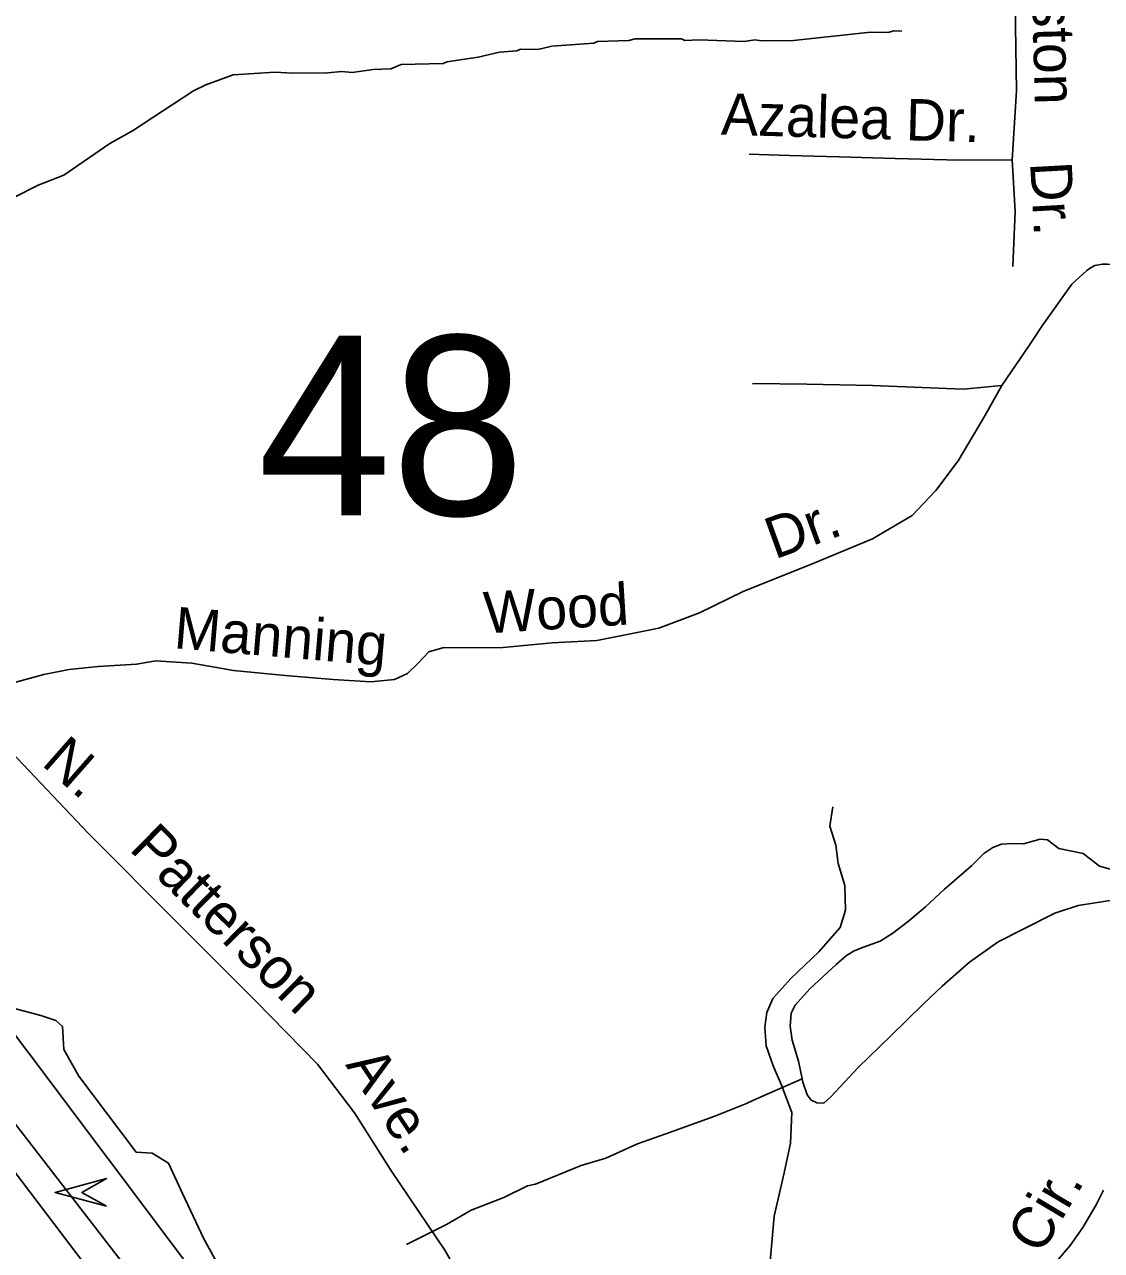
# Model space of a CAD drawing. Extents: x 1547597 to 1699558, y 810033 to 920809.
# Drawn here: x 1628791 to 1631254, y 879683 to 882486 of the extents above; entities that cross this region are included whole.
import ezdxf

# ---------------------------------------------------------------- set-up
doc = ezdxf.new("R2010")
doc.units = 0
for name, color, linetype in [('Exist Hydrographic Creek Single Shore', 7, 'Continuous'), ('Exist Hydrographic Misc Water Feature', 7, 'Continuous'), ('Exist Road Non-System Type 51', 7, 'Continuous'), ('Exist Road Non-System Type 51 Label', 7, 'Continuous'), ('Exist Road Primary Interstate Structure Single Pole Tsign Attributed CELL', 7, 'Continuous'), ('Exist Road Primary US Divided Attributed', 7, 'Continuous'), ('Exist Road Secondary Structure Standard Bridge Number Label', 7, 'Continuous'), ('Exist Utilities Electrical Transmission Line', 7, 'Continuous')]:
    doc.layers.add(name, color=color, linetype=linetype)

msp = doc.modelspace()

# ---------------------------------------------------------------- linework, layer by layer
at = {"layer": 'Exist Hydrographic Creek Single Shore'}
msp.add_lwpolyline([(1629238.2, 879643.8), (1629201.5, 879709.9), (1629152.2, 879813.7), (1629120.7, 879882.9), (1629083, 879906), (1629046.3, 879908.1), (1628915.2, 880082.1), (1628881.1, 880143), (1628877.9, 880195.4), (1628863.3, 880209), (1628828.6, 880220.6), (1628765.7, 880237.3)], dxfattribs=at)
at = {"layer": 'Exist Hydrographic Misc Water Feature'}
for points in [[(1630797.4, 882470.7), (1630779.3, 882471), (1630765.3, 882467.3), (1630725.3, 882467.9), (1630549.2, 882448.9), (1630477.2, 882448.1), (1630461.2, 882450.4), (1630437.1, 882446.8), (1630333.2, 882450.6), (1630301.2, 882449), (1630293.3, 882453.2), (1630187.3, 882453), (1630173.3, 882449.2), (1630101.3, 882446.5), (1630093.2, 882442.6), (1629997.2, 882436.2), (1629965.1, 882428.7), (1629925.1, 882429.4), (1629917.1, 882425.5), (1629877, 882422.3), (1629828.9, 882411), (1629756.7, 882400.2), (1629748.6, 882396.4), (1629652.7, 882394), (1629628.6, 882384.4), (1629588.5, 882383.1), (1629540.4, 882375.9), (1629516.5, 882378.3), (1629484.4, 882374.9), (1629404.4, 882374.2), (1629364.6, 882376.8), (1629268.5, 882370.5), (1629206.2, 882347.5), (1629178, 882334), (1629038.5, 882242.4), (1628986.1, 882213.3), (1628881.1, 882141), (1628822.7, 882118.1), (1628768.3, 882091)], [(1631408.6, 880525.5), (1631405.7, 880529), (1631359.3, 880545.1), (1631278.9, 880553.5), (1631249.3, 880562), (1631211.8, 880590.7), (1631156.4, 880602), (1631130.2, 880621.7), (1631113.2, 880623.5), (1631075.5, 880612.6)], [(1631075.5, 880612.6), (1631051.9, 880613.5), (1631025, 880611.8), (1631005, 880604.6), (1630984.9, 880590.7), (1630956.6, 880562.5), (1630895.1, 880508.9), (1630851.6, 880468.9), (1630812.2, 880435.7), (1630777, 880408.3), (1630747.8, 880390.3), (1630709.7, 880376.8), (1630688.6, 880368.1), (1630670.5, 880357.3), (1630647.3, 880336.7), (1630586.8, 880281.5), (1630553.4, 880243.9), (1630544.1, 880226.1), (1630541.8, 880196.1), (1630546.4, 880164.1), (1630560.8, 880116), (1630569.6, 880075.5)], [(1631073.1, 880417), (1631147.2, 880454.7), (1631200.5, 880471.7), (1631316.8, 880490.2), (1631395.6, 880492.2), (1631410.3, 880499.3), (1631416.9, 880515.3), (1631408.6, 880525.5)], [(1630569.6, 880075.5), (1630571.2, 880068), (1630580.8, 880038.8), (1630589.6, 880026.7), (1630602.6, 880020.6), (1630618.6, 880020.4), (1630634.8, 880034.2), (1630697.4, 880101.3), (1630771.1, 880173.3), (1630847, 880246.7), (1630889.3, 880287.5), (1630951.9, 880342.3), (1631017.4, 880388.6), (1631073.1, 880417)], [(1630569.6, 880075.5), (1630458.3, 880026.6), (1630442.2, 880019), (1630369.8, 879990.1), (1630257.3, 879950.1), (1630192.9, 879927.2), (1630120.4, 879894.4), (1630064.1, 879877.4), (1629959.5, 879835.1), (1629941.5, 879831.4), (1629887, 879804.4), (1629812.6, 879775.6), (1629756.1, 879742.5), (1629664.4, 879697.1)]]:
    msp.add_lwpolyline(points, dxfattribs=at)
at = {"layer": 'Exist Road Non-System Type 51'}
for points in [[(1631084.9, 882947.1), (1631058.9, 882885.7), (1631056.3, 882794.2), (1631054.9, 882664.1), (1631057, 882482.2), (1631059.2, 882334.2), (1631049.6, 882176.3)], [(1631049.6, 882176.3), (1630929.5, 882175.8), (1630781.7, 882179.4), (1630653.9, 882182.8), (1630539.9, 882186.1), (1630447.9, 882189.2)], [(1631049.6, 882176.3), (1631056.2, 882058.3), (1631050.8, 881932.4)], [(1632001.5, 882058.5), (1631980.3, 882020.7), (1631942.4, 881944.8), (1631934.4, 881935.9), (1631926.2, 881928.9), (1631920.4, 881925.6), (1631914.1, 881923.1), (1631904.1, 881920.9), (1631892, 881919.4), (1631644.3, 881927), (1631266.7, 881937.9), (1631256.3, 881938.1), (1631238.6, 881934.9), (1631228.7, 881929.5), (1631220.3, 881923.2), (1631185.9, 881891.7), (1631119.7, 881799.1), (1631090.3, 881754.1), (1631025.9, 881660.7)], [(1631025.9, 881660.7), (1630987.1, 881591.3), (1630926, 881488), (1630875.2, 881420.6), (1630820.6, 881363.3), (1630730, 881310.3), (1630599.7, 881255.7), (1630434.8, 881189.6), (1630334.4, 881140.8), (1630242, 881105.9), (1630158, 881088.8), (1630099.8, 881077.6), (1629997.8, 881072.6), (1629885.7, 881061.9), (1629781.8, 881061), (1629749.8, 881061.5), (1629715.8, 881051.7), (1629691.5, 881026), (1629667.2, 881002.3), (1629637.1, 880988.7), (1629582.9, 880983.4), (1629497.2, 880988.3), (1629387.3, 880997.6), (1629269.5, 881009), (1629173.8, 881025.9), (1629125.8, 881028.5), (1629091.8, 881030.8), (1629047.6, 881023.3), (1628959.7, 881018.5), (1628893.7, 881011.2), (1628835.6, 880999.8), (1628743.3, 880974.8)], [(1631025.9, 881660.7), (1630937.7, 881651.9), (1630729.9, 881660.1), (1630580.1, 881663.8), (1630456.1, 881665.3)], [(1628641.2, 880952.1), (1628747.9, 880836.9), (1628937.5, 880636.7), (1629141.1, 880432.4), (1629319, 880254.5), (1629461.3, 880109), (1629546.1, 879998.2), (1629628.7, 879867.2), (1629752.5, 879683.8), (1629891.8, 879440.4), (1630027.3, 879216.9), (1630160.6, 878991.5), (1630264.8, 878818.5), (1630355.3, 878681.4), (1630481.6, 878536.1)], [(1630500.9, 879577.5), (1630495.8, 879649.5), (1630505.1, 879761.4), (1630528.1, 879861), (1630542.9, 879928.9), (1630545.7, 879998.9), (1630522.4, 880061), (1630502.8, 880105.2), (1630487.4, 880151.3), (1630483.8, 880193.4), (1630488.3, 880227.4), (1630502.6, 880259.1), (1630543.1, 880304.7), (1630607.8, 880366), (1630656.4, 880421.5), (1630668.8, 880461.2), (1630667.3, 880517.3), (1630651.9, 880567.5), (1630646.4, 880609.4), (1630632.8, 880653.5), (1630639.3, 880697.6)], [(1631258, 879821.3), (1631241.5, 879787.6), (1631210.9, 879736), (1631182.2, 879694.5), (1631141.6, 879647.1)]]:
    msp.add_lwpolyline(points, dxfattribs=at)
at = {"layer": 'Exist Road Primary Interstate Structure Single Pole Tsign Attributed CELL'}
msp.add_lwpolyline([(1628979.1, 879784.7), (1628861.3, 879816.2), (1628979.1, 879847.8), (1628922.3, 879816.2)], close=True, dxfattribs=at)
at = {"layer": 'Exist Road Primary US Divided Attributed'}
for points in [[(1630128.8, 877846.3), (1630084.2, 877918.7), (1629942.6, 878168.8), (1629654.1, 878663.1), (1629582.9, 878789.1), (1629449, 879005.9), (1629237.1, 879337.6), (1629010.9, 879661.5), (1628676.2, 880093.2), (1628360.5, 880516.2), (1628171.4, 880762.6), (1628068.5, 880896.6), (1627872.3, 881146.5), (1627776, 881275), (1627697.5, 881376.8), (1627538.8, 881589.2)], [(1628312.3, 880464.5), (1628533.2, 880173), (1629002, 879556.1), (1629162.7, 879333.4), (1629389, 878984.9), (1629507.9, 878796.4), (1629600.6, 878638.1), (1629876.6, 878162), (1630051.2, 877858.4), (1630098.6, 877772.1)]]:
    msp.add_lwpolyline(points, dxfattribs=at)
at = {"layer": 'Exist Utilities Electrical Transmission Line'}
msp.add_lwpolyline([(1624053.1, 882547.8), (1624729.5, 882440), (1625435.7, 882320), (1625938.5, 882234.3), (1626363.6, 882169.7), (1626712.3, 882075.7), (1626985.4, 882016.5), (1627286.4, 881947.2), (1627436, 881911.5), (1627493.3, 881858.9), (1627863.6, 881368.7), (1628312.7, 880781.9), (1628801.3, 880134.6), (1629342.9, 879412.7), (1629896.1, 878666.7), (1630152.2, 878319.9), (1630360.8, 878027.7)], dxfattribs=at)

# ---------------------------------------------------------------- texts
at = {"layer": 'Exist Road Non-System Type 51 Label'}
for s, rotation, p in [('Neston', 271.4237, (1631091.5, 882703.8)), ('Azalea', 358.3334, (1630383.1, 882234)), ('Dr.', 358.6039, (1630805.5, 882220.9)), ('Dr.', 273.2066, (1631090.4, 882169.9)), ('Dr.', 19.9273, (1630506.6, 881262.5)), ('Wood', 3.6055, (1629844.2, 881093.4)), ('Manning', 355.1936, (1629131, 881060.2)), ('N.', 318.6945, (1628827.7, 880794.5)), ('Patterson', 315.3818, (1629028.4, 880599.6)), ('Ave.', 303.5159, (1629523.9, 880107.6)), ('Cir.', 59.2806, (1631114.9, 879670.7))]:
    msp.add_text(s, height=95, rotation=rotation, dxfattribs=at).set_placement(p)
at = {"layer": 'Exist Road Secondary Structure Standard Bridge Number Label'}
msp.add_text('48', height=410.1, dxfattribs=at).set_placement((1629325, 881364))

doc.saveas('drawing.dxf')
